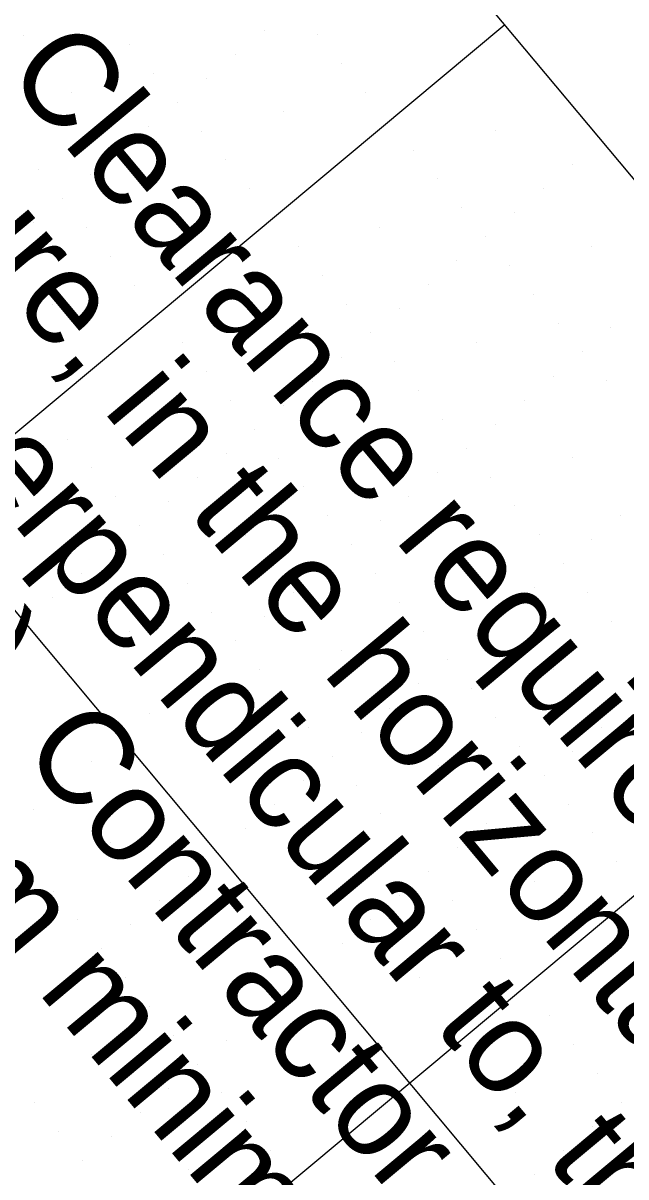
# Model space of a CAD drawing. Extents: x 2042995 to 2043795, y 305365 to 306249.
# Drawn here: x 2043515.04 to 2043531.08, y 305634.05 to 305664.77 of the extents above; entities that cross this region are included whole.
import ezdxf

# ---------------------------------------------------------------- set-up
doc = ezdxf.new("R2010")
doc.units = 0
for name, color, linetype in [('BR_AUTO DIMENSION', 7, 'Continuous'), ('BR_BORDER LINES', 7, 'Continuous'), ('BR_CONCRETE', 7, 'Continuous'), ('BR_GRID DOTS', 7, 'Continuous'), ('BR_GRID LINES', 7, 'Continuous')]:
    doc.layers.add(name, color=color, linetype=linetype)

msp = doc.modelspace()

# ---------------------------------------------------------------- linework, layer by layer
at = {"layer": 'BR_BORDER LINES'}
msp.add_line((2043183.839, 306076.621), (2043615.462, 305559.826), dxfattribs=at)
at = {"layer": 'BR_CONCRETE'}
msp.add_spline([(2043139.109, 306017.548), (2043148.199, 306007.16), (2043160.233, 305993.368), (2043172.245, 305979.557), (2043184.234, 305965.727), (2043196.201, 305951.879), (2043208.145, 305938.012), (2043220.067, 305924.126), (2043231.966, 305910.221), (2043243.843, 305896.297), (2043255.698, 305882.355), (2043267.529, 305868.394), (2043279.339, 305854.414), (2043291.126, 305840.415), (2043302.89, 305826.398), (2043314.632, 305812.361), (2043326.352, 305798.306), (2043338.049, 305784.233), (2043349.724, 305770.14), (2043361.376, 305756.029), (2043373.005, 305741.899), (2043384.613, 305727.75), (2043396.197, 305713.582), (2043407.76, 305699.396), (2043419.299, 305685.191), (2043430.817, 305670.967), (2043442.311, 305656.724), (2043453.784, 305642.463), (2043465.234, 305628.182), (2043476.661, 305613.883), (2043488.066, 305599.566), (2043499.448, 305585.229), (2043510.808, 305570.874), (2043522.146, 305556.5), (2043533.461, 305542.107), (2043544.753, 305527.695), (2043547.219, 305524.543)], degree=3, dxfattribs=at)
at = {"layer": 'BR_GRID DOTS'}
for p, q in [((2043515.053, 305664.449), (2043515.053, 305664.449)), ((2043521.455, 305664.584), (2043521.455, 305664.584)), ((2043522.863, 305664.458), (2043522.863, 305664.458)), ((2043517.87, 305664.196), (2043517.87, 305664.196)), ((2043520.687, 305663.943), (2043520.687, 305663.943)), ((2043523.504, 305663.69), (2043523.504, 305663.69)), ((2043518.511, 305663.429), (2043518.511, 305663.429)), ((2043519.92, 305663.302), (2043519.92, 305663.302)), ((2043516.335, 305662.914), (2043516.335, 305662.914)), ((2043524.145, 305662.923), (2043524.145, 305662.923)), ((2043519.152, 305662.661), (2043519.152, 305662.661)), ((2043521.969, 305662.408), (2043521.969, 305662.408)), ((2043518.385, 305662.02), (2043518.385, 305662.02)), ((2043519.793, 305661.894), (2043519.793, 305661.894)), ((2043527.603, 305661.902), (2043527.603, 305661.902)), ((2043517.617, 305661.379), (2043517.617, 305661.379)), ((2043525.427, 305661.388), (2043525.427, 305661.388)), ((2043520.434, 305661.126), (2043520.434, 305661.126)), ((2043515.441, 305660.865), (2043515.441, 305660.865)), ((2043516.849, 305660.738), (2043516.849, 305660.738)), ((2043529.653, 305661.008), (2043529.653, 305661.008)), ((2043526.068, 305660.62), (2043526.068, 305660.62)), ((2043521.075, 305660.359), (2043521.075, 305660.359)), ((2043528.885, 305660.367), (2043528.885, 305660.367)), ((2043516.082, 305660.097), (2043516.082, 305660.097)), ((2043518.899, 305659.844), (2043518.899, 305659.844)), ((2043526.709, 305659.853), (2043526.709, 305659.853)), ((2043528.118, 305659.726), (2043528.118, 305659.726)), ((2043515.314, 305659.456), (2043515.314, 305659.456)), ((2043516.723, 305659.33), (2043516.723, 305659.33)), ((2043524.533, 305659.338), (2043524.533, 305659.338)), ((2043527.35, 305659.085), (2043527.35, 305659.085)), ((2043522.357, 305658.824), (2043522.357, 305658.824)), ((2043530.167, 305658.832), (2043530.167, 305658.832)), ((2043517.364, 305658.562), (2043517.364, 305658.562)), ((2043526.583, 305658.444), (2043526.583, 305658.444)), ((2043527.991, 305658.318), (2043527.991, 305658.318)), ((2043522.998, 305658.056), (2043522.998, 305658.056)), ((2043518.005, 305657.795), (2043518.005, 305657.795)), ((2043525.815, 305657.803), (2043525.815, 305657.803)), ((2043528.632, 305657.55), (2043528.632, 305657.55)), ((2043515.829, 305657.28), (2043515.829, 305657.28)), ((2043523.639, 305657.289), (2043523.639, 305657.289)), ((2043525.048, 305657.162), (2043525.048, 305657.162)), ((2043521.463, 305656.774), (2043521.463, 305656.774)), ((2043529.273, 305656.783), (2043529.273, 305656.783)), ((2043524.28, 305656.521), (2043524.28, 305656.521)), ((2043530.682, 305656.656), (2043530.682, 305656.656)), ((2043519.287, 305656.26), (2043519.287, 305656.26)), ((2043527.097, 305656.268), (2043527.097, 305656.268)), ((2043523.513, 305655.88), (2043523.513, 305655.88)), ((2043529.914, 305656.015), (2043529.914, 305656.015)), ((2043524.921, 305655.754), (2043524.921, 305655.754)), ((2043519.928, 305655.492), (2043519.928, 305655.492)), ((2043522.745, 305655.239), (2043522.745, 305655.239)), ((2043529.147, 305655.374), (2043529.147, 305655.374)), ((2043530.555, 305655.248), (2043530.555, 305655.248)), ((2043525.562, 305654.986), (2043525.562, 305654.986)), ((2043520.569, 305654.725), (2043520.569, 305654.725)), ((2043521.978, 305654.598), (2043521.978, 305654.598)), ((2043528.379, 305654.733), (2043528.379, 305654.733)), ((2043518.393, 305654.21), (2043518.393, 305654.21)), ((2043526.203, 305654.219), (2043526.203, 305654.219)), ((2043527.612, 305654.092), (2043527.612, 305654.092)), ((2043516.217, 305653.695), (2043516.217, 305653.695)), ((2043521.21, 305653.957), (2043521.21, 305653.957)), ((2043524.027, 305653.704), (2043524.027, 305653.704)), ((2043526.844, 305653.451), (2043526.844, 305653.451)), ((2043520.443, 305653.316), (2043520.443, 305653.316)), ((2043521.851, 305653.19), (2043521.851, 305653.19)), ((2043529.661, 305653.198), (2043529.661, 305653.198)), ((2043516.858, 305652.928), (2043516.858, 305652.928)), ((2043526.077, 305652.81), (2043526.077, 305652.81)), ((2043519.675, 305652.675), (2043519.675, 305652.675)), ((2043527.485, 305652.684), (2043527.485, 305652.684)), ((2043517.499, 305652.16), (2043517.499, 305652.16)), ((2043522.492, 305652.422), (2043522.492, 305652.422)), ((2043525.309, 305652.169), (2043525.309, 305652.169)), ((2043518.908, 305652.034), (2043518.908, 305652.034)), ((2043528.126, 305651.916), (2043528.126, 305651.916)), ((2043515.323, 305651.646), (2043515.323, 305651.646)), ((2043523.133, 305651.654), (2043523.133, 305651.654)), ((2043524.542, 305651.528), (2043524.542, 305651.528)), ((2043530.943, 305651.663), (2043530.943, 305651.663)), ((2043518.14, 305651.393), (2043518.14, 305651.393)), ((2043520.957, 305651.14), (2043520.957, 305651.14)), ((2043528.767, 305651.149), (2043528.767, 305651.149)), ((2043530.176, 305651.022), (2043530.176, 305651.022)), ((2043517.373, 305650.752), (2043517.373, 305650.752)), ((2043518.781, 305650.625), (2043518.781, 305650.625)), ((2043523.774, 305650.887), (2043523.774, 305650.887)), ((2043526.591, 305650.634), (2043526.591, 305650.634)), ((2043529.408, 305650.381), (2043529.408, 305650.381)), ((2043516.605, 305650.111), (2043516.605, 305650.111)), ((2043523.007, 305650.246), (2043523.007, 305650.246)), ((2043524.415, 305650.119), (2043524.415, 305650.119)), ((2043519.422, 305649.858), (2043519.422, 305649.858)), ((2043528.641, 305649.74), (2043528.641, 305649.74)), ((2043515.838, 305649.47), (2043515.838, 305649.47)), ((2043522.239, 305649.605), (2043522.239, 305649.605)), ((2043530.049, 305649.613), (2043530.049, 305649.613)), ((2043520.063, 305649.09), (2043520.063, 305649.09)), ((2043525.056, 305649.352), (2043525.056, 305649.352)), ((2043527.873, 305649.099), (2043527.873, 305649.099)), ((2043515.07, 305648.829), (2043515.07, 305648.829)), ((2043521.472, 305648.964), (2043521.472, 305648.964)), ((2043530.69, 305648.846), (2043530.69, 305648.846)), ((2043517.887, 305648.576), (2043517.887, 305648.576)), ((2043525.697, 305648.584), (2043525.697, 305648.584)), ((2043527.106, 305648.458), (2043527.106, 305648.458)), ((2043520.704, 305648.323), (2043520.704, 305648.323)), ((2043523.521, 305648.07), (2043523.521, 305648.07)), ((2043519.937, 305647.682), (2043519.937, 305647.682)), ((2043521.345, 305647.555), (2043521.345, 305647.555)), ((2043526.338, 305647.817), (2043526.338, 305647.817)), ((2043529.155, 305647.564), (2043529.155, 305647.564)), ((2043519.169, 305647.041), (2043519.169, 305647.041)), ((2043525.571, 305647.176), (2043525.571, 305647.176)), ((2043526.979, 305647.049), (2043526.979, 305647.049)), ((2043521.986, 305646.788), (2043521.986, 305646.788)), ((2043518.402, 305646.4), (2043518.402, 305646.4)), ((2043524.803, 305646.535), (2043524.803, 305646.535)), ((2043522.627, 305646.02), (2043522.627, 305646.02)), ((2043527.62, 305646.282), (2043527.62, 305646.282)), ((2043530.438, 305646.029), (2043530.438, 305646.029)), ((2043517.634, 305645.759), (2043517.634, 305645.759)), ((2043524.036, 305645.894), (2043524.036, 305645.894)), ((2043520.451, 305645.506), (2043520.451, 305645.506)), ((2043528.261, 305645.514), (2043528.261, 305645.514)), ((2043529.67, 305645.388), (2043529.67, 305645.388)), ((2043516.867, 305645.118), (2043516.867, 305645.118)), ((2043523.268, 305645.253), (2043523.268, 305645.253)), ((2043526.085, 305645), (2043526.085, 305645)), ((2043528.902, 305644.747), (2043528.902, 305644.747)), ((2043516.099, 305644.477), (2043516.099, 305644.477)), ((2043522.501, 305644.612), (2043522.501, 305644.612)), ((2043523.909, 305644.485), (2043523.909, 305644.485)), ((2043515.332, 305643.836), (2043515.332, 305643.836)), ((2043521.733, 305643.971), (2043521.733, 305643.971)), ((2043528.135, 305644.106), (2043528.135, 305644.106)), ((2043529.543, 305643.979), (2043529.543, 305643.979)), ((2043524.55, 305643.718), (2043524.55, 305643.718)), ((2043520.966, 305643.33), (2043520.966, 305643.33)), ((2043527.367, 305643.465), (2043527.367, 305643.465)), ((2043530.185, 305643.212), (2043530.185, 305643.212)), ((2043517.381, 305642.942), (2043517.381, 305642.942)), ((2043525.191, 305642.95), (2043525.191, 305642.95)), ((2043520.198, 305642.689), (2043520.198, 305642.689)), ((2043526.6, 305642.824), (2043526.6, 305642.824)), ((2043515.205, 305642.427), (2043515.205, 305642.427)), ((2043523.015, 305642.436), (2043523.015, 305642.436)), ((2043530.826, 305642.444), (2043530.826, 305642.444)), ((2043519.431, 305642.048), (2043519.431, 305642.048)), ((2043525.832, 305642.183), (2043525.832, 305642.183)), ((2043528.649, 305641.93), (2043528.649, 305641.93)), ((2043515.846, 305641.66), (2043515.846, 305641.66)), ((2043518.663, 305641.407), (2043518.663, 305641.407)), ((2043525.065, 305641.542), (2043525.065, 305641.542)), ((2043526.473, 305641.415), (2043526.473, 305641.415)), ((2043516.487, 305640.892), (2043516.487, 305640.892)), ((2043517.896, 305640.766), (2043517.896, 305640.766)), ((2043524.297, 305640.901), (2043524.297, 305640.901)), ((2043527.114, 305640.648), (2043527.114, 305640.648)), ((2043523.53, 305640.26), (2043523.53, 305640.26)), ((2043517.128, 305640.125), (2043517.128, 305640.125)), ((2043519.945, 305639.872), (2043519.945, 305639.872)), ((2043527.755, 305639.88), (2043527.755, 305639.88)), ((2043522.762, 305639.619), (2043522.762, 305639.619)), ((2043516.361, 305639.484), (2043516.361, 305639.484)), ((2043517.769, 305639.357), (2043517.769, 305639.357)), ((2043525.579, 305639.366), (2043525.579, 305639.366)), ((2043521.995, 305638.978), (2043521.995, 305638.978)), ((2043515.593, 305638.843), (2043515.593, 305638.843)), ((2043518.41, 305638.59), (2043518.41, 305638.59)), ((2043521.227, 305638.337), (2043521.227, 305638.337)), ((2043529.038, 305638.345), (2043529.038, 305638.345)), ((2043519.051, 305637.822), (2043519.051, 305637.822)), ((2043520.46, 305637.696), (2043520.46, 305637.696)), ((2043529.679, 305637.578), (2043529.679, 305637.578)), ((2043516.875, 305637.307), (2043516.875, 305637.307)), ((2043519.692, 305637.055), (2043519.692, 305637.055)), ((2043522.509, 305636.802), (2043522.509, 305636.802)), ((2043530.32, 305636.81), (2043530.32, 305636.81)), ((2043518.925, 305636.413), (2043518.925, 305636.413)), ((2043520.333, 305636.287), (2043520.333, 305636.287)), ((2043528.144, 305636.296), (2043528.144, 305636.296)), ((2043515.34, 305636.025), (2043515.34, 305636.025)), ((2043530.961, 305636.043), (2043530.961, 305636.043)), ((2043518.157, 305635.772), (2043518.157, 305635.772)), ((2043515.981, 305635.258), (2043515.981, 305635.258)), ((2043520.974, 305635.519), (2043520.974, 305635.519)), ((2043530.193, 305635.402), (2043530.193, 305635.402)), ((2043517.39, 305635.131), (2043517.39, 305635.131)), ((2043521.615, 305634.752), (2043521.615, 305634.752)), ((2043529.426, 305634.761), (2043529.426, 305634.761)), ((2043516.622, 305634.49), (2043516.622, 305634.49)), ((2043519.439, 305634.237), (2043519.439, 305634.237)), ((2043528.658, 305634.119), (2043528.658, 305634.119))]:
    msp.add_line(p, q, dxfattribs=at)
at = {"layer": 'BR_GRID LINES'}
for p, q in [((2043168.489, 306063.801), (2043600.112, 305547.005)), ((2043527.856, 305664.719), (2043420.404, 305574.976)), ((2043540.677, 305649.369), (2043433.224, 305559.625))]:
    msp.add_line(p, q, dxfattribs=at)

# ---------------------------------------------------------------- texts
at = {"layer": 'BR_AUTO DIMENSION'}
for s, p in [('Minimum Vertical Clearance required, measured from top of high rail to lowest', (2043497.504, 305683.824)), ('point of superstructure, in the horizontal clearance area that extends 6\'-0"', (2043494.626, 305681.42)), ('on either side of, and perpendicular to, the centerline of outer tracks', (2043491.748, 305679.016)), ('(future track arrangement). Contractor shall verify top of rail elevations', (2043488.87, 305676.613)), ('prior to construction to confirm minimum clearance requirement is met.', (2043485.992, 305674.209)), ('Future ditches are not shown. See CSX Public Projects Manual for ', (2043480.235, 305669.401)), ('minimum future ditch section. Maintain positive existing ditch drainage.', (2043477.357, 305666.997)), ('Finished Grade to be determined by Design-Build Team', (2043471.601, 305662.19)), ('Foundation type/size to be determined by Design-Build Team', (2043465.844, 305657.382))]:
    msp.add_text(s, height=2.5, rotation=309.8684, dxfattribs=at).set_placement(p)

doc.saveas('drawing.dxf')
